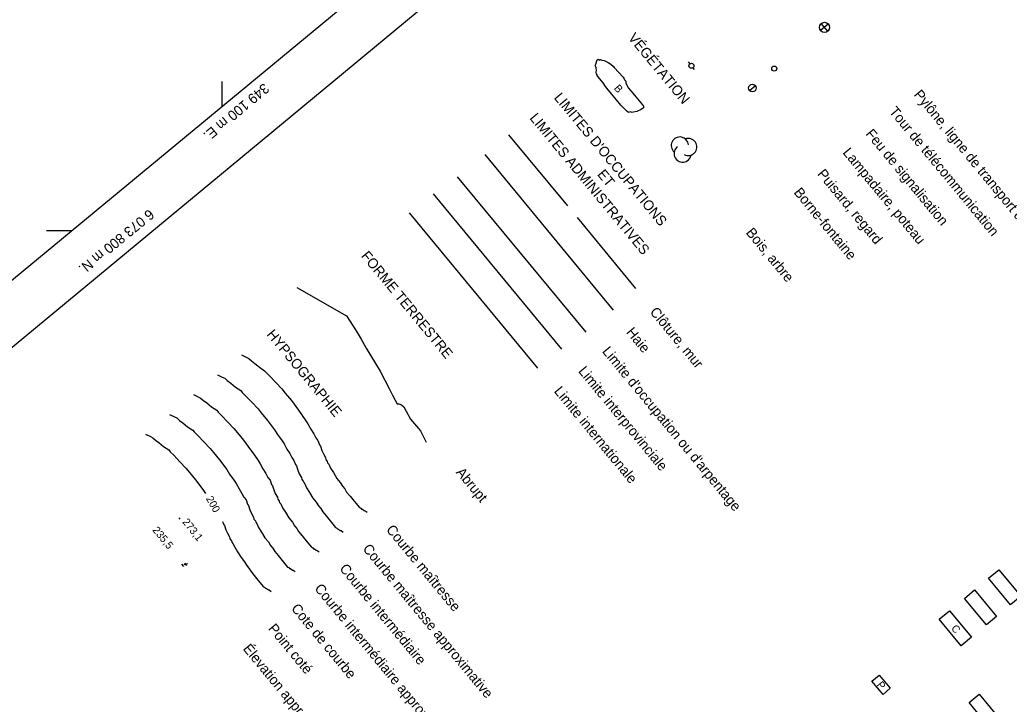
# Model space of a CAD drawing. Extents: x 347312 to 350503, y 6073086 to 6076432.
# Drawn here: x 349019.9 to 349412.5, y 6073612.1 to 6073883.6 of the extents above; entities that cross this region are included whole.
import ezdxf

# ---------------------------------------------------------------- set-up
doc = ezdxf.new("R2010")
doc.units = 0
for name, color, linetype in [('Level 1', 7, 'Continuous'), ('Level 2', 7, 'Continuous'), ('Level 3', 7, 'Continuous'), ('Level 31', 7, 'Continuous'), ('Level 34', 7, 'Continuous'), ('Level 36', 7, 'Continuous'), ('Level 37', 7, 'Continuous'), ('Level 38', 7, 'Continuous'), ('Level 41', 7, 'Continuous'), ('Level 44', 7, 'Continuous'), ('Level 60', 7, 'Continuous'), ('Level 61', 7, 'Continuous'), ('Level 63', 7, 'Continuous')]:
    doc.layers.add(name, color=color, linetype=linetype)

msp = doc.modelspace()

# ---------------------------------------------------------------- linework, layer by layer
at = {"layer": 'Level 1'}
for points in [[(349107.9, 6073750.63), (349109.76, 6073749.75), (349110.72, 6073749.23), (349111.8, 6073748.29), (349113.14, 6073747.27), (349115.02, 6073745.77), (349117.04, 6073744.37), (349117.64, 6073743.63), (349119, 6073742.35), (349121.44, 6073739.75), (349123.88, 6073737.15), (349125.22, 6073735.51), (349127.66, 6073732.57), (349130.46, 6073728.79), (349131.7, 6073727.01), (349133.44, 6073724.45), (349134.2, 6073723.25), (349135.36, 6073721.15), (349136.56, 6073719.37), (349137.28, 6073717.81), (349138.18, 6073716.67), (349138.74, 6073715.01), (349139.18, 6073714.47), (349139.72, 6073712.75), (349140.34, 6073711.37), (349141.18, 6073709.97), (349141.3, 6073709.11), (349141.9, 6073708.39), (349142.02, 6073707.87), (349142.46, 6073707.33), (349143.22, 6073705.77), (349144.38, 6073703.99), (349145.72, 6073701.69), (349147.04, 6073700.07), (349147.92, 6073698.65), (349148.82, 6073697.55), (349149.54, 6073696.27), (349150.92, 6073694.67), (349152.6, 6073692.63), (349154.68, 6073690.07), (349155.16, 6073689.85), (349155.46, 6073689.51), (349155.8, 6073689.47), (349156.56, 6073688.89), (349156.9, 6073688.83), (349157.68, 6073688.27)], [(349098.36, 6073742.75), (349100.24, 6073741.85), (349101.2, 6073741.39), (349102.22, 6073740.45), (349103.64, 6073739.43), (349105.52, 6073737.89), (349107.52, 6073736.53), (349108.14, 6073735.77), (349109.48, 6073734.47), (349111.94, 6073731.85), (349114.4, 6073729.25), (349115.7, 6073727.63), (349118.1, 6073724.69), (349120.98, 6073720.93), (349122.14, 6073719.13), (349123.96, 6073716.63), (349124.72, 6073715.43), (349125.9, 6073713.33), (349127.06, 6073711.51), (349127.78, 6073709.93), (349128.68, 6073708.83), (349129.22, 6073707.15), (349129.7, 6073706.61), (349130.24, 6073704.91), (349130.78, 6073703.53), (349131.68, 6073702.09), (349131.76, 6073701.27), (349132.38, 6073700.57), (349132.52, 6073700.05), (349132.96, 6073699.47), (349133.66, 6073697.93), (349134.84, 6073696.13), (349136.18, 6073693.85), (349137.52, 6073692.19), (349138.4, 6073690.79), (349139.28, 6073689.69), (349140.06, 6073688.43), (349141.38, 6073686.85), (349143.04, 6073684.79), (349145.18, 6073682.23), (349145.66, 6073681.99), (349145.92, 6073681.63), (349146.3, 6073681.59), (349147.06, 6073681.03), (349147.36, 6073680.97), (349148.14, 6073680.39)], [(349069.78, 6073719.17), (349071.68, 6073718.25), (349072.62, 6073717.79), (349073.68, 6073716.81), (349075.1, 6073715.87), (349076.96, 6073714.33), (349078.98, 6073712.95), (349079.58, 6073712.23), (349080.94, 6073710.89), (349083.4, 6073708.29), (349085.82, 6073705.69), (349087.2, 6073704.03), (349089.62, 6073701.09), (349092.46, 6073697.33), (349093.58, 6073695.67)], [(349100.34, 6073684.61), (349100.7, 6073683.55), (349101.1, 6073682.99), (349101.68, 6073681.31), (349102.24, 6073679.93), (349103.12, 6073678.47), (349103.22, 6073677.67), (349103.82, 6073676.93), (349103.96, 6073676.43), (349104.42, 6073675.87), (349105.14, 6073674.33), (349106.32, 6073672.55), (349107.68, 6073670.25), (349109, 6073668.61), (349109.88, 6073667.19), (349110.76, 6073666.07), (349111.52, 6073664.87), (349112.88, 6073663.17), (349114.52, 6073661.19), (349116.64, 6073658.63), (349117.14, 6073658.39), (349117.42, 6073658.07), (349117.78, 6073658.01), (349118.54, 6073657.47), (349118.84, 6073657.41), (349119.62, 6073656.79)]]:
    msp.add_lwpolyline(points, dxfattribs=at)
at = {"layer": 'Level 2'}
for points in [[(349088.84, 6073734.89), (349090.72, 6073734.01), (349091.64, 6073733.55), (349092.76, 6073732.57), (349094.14, 6073731.59), (349096, 6073730.05), (349098, 6073728.69), (349098.6, 6073727.91), (349099.96, 6073726.63), (349102.4, 6073723.99), (349104.84, 6073721.41), (349106.22, 6073719.75), (349108.6, 6073716.83), (349111.48, 6073713.05), (349112.68, 6073711.25), (349114.48, 6073708.75), (349115.2, 6073707.49), (349116.34, 6073705.43), (349117.56, 6073703.63), (349118.3, 6073702.07), (349119.16, 6073700.95), (349119.72, 6073699.27), (349120.14, 6073698.73), (349120.7, 6073697.07), (349121.26, 6073695.65), (349122.14, 6073694.25), (349122.26, 6073693.43), (349122.86, 6073692.67), (349122.98, 6073692.17), (349123.44, 6073691.63), (349124.16, 6073690.05), (349125.34, 6073688.29), (349126.64, 6073685.99), (349128.02, 6073684.35), (349128.86, 6073682.91), (349129.76, 6073681.83), (349130.52, 6073680.59), (349131.9, 6073678.93), (349133.56, 6073676.91), (349135.66, 6073674.37), (349136.14, 6073674.13), (349136.46, 6073673.77), (349136.78, 6073673.75), (349137.54, 6073673.15), (349137.86, 6073673.13), (349138.62, 6073672.53)], [(349079.32, 6073727.03), (349081.22, 6073726.15), (349082.16, 6073725.69), (349083.22, 6073724.69), (349084.6, 6073723.73), (349086.48, 6073722.19), (349088.48, 6073720.81), (349089.1, 6073720.09), (349090.48, 6073718.75), (349092.92, 6073716.15), (349095.38, 6073713.53), (349096.74, 6073711.89), (349099.14, 6073708.97), (349101.98, 6073705.21), (349103.14, 6073703.41), (349104.96, 6073700.89), (349105.68, 6073699.63), (349106.86, 6073697.57), (349108.04, 6073695.73), (349108.74, 6073694.19), (349109.68, 6073693.11), (349110.2, 6073691.39), (349110.64, 6073690.89), (349111.18, 6073689.17), (349111.78, 6073687.77), (349112.6, 6073686.35), (349112.76, 6073685.51), (349113.34, 6073684.79), (349113.5, 6073684.29), (349113.92, 6073683.77), (349114.66, 6073682.17), (349115.84, 6073680.39), (349117.14, 6073678.11), (349118.5, 6073676.47), (349119.38, 6073675.05), (349120.3, 6073673.97), (349121.04, 6073672.71), (349122.4, 6073671.07), (349124.04, 6073669.07), (349126.16, 6073666.51), (349126.62, 6073666.29), (349126.94, 6073665.93), (349127.28, 6073665.93), (349128.04, 6073665.31), (349128.34, 6073665.25), (349129.14, 6073664.67)]]:
    msp.add_lwpolyline(points, dxfattribs=at)
at = {"layer": 'Level 3'}
for p, q in [((349082.98, 6073686.03), (349083.35, 6073685.56)), ((349084.03, 6073667.66), (349084.8, 6073666.73)), ((349086.36, 6073667.8), (349084.98, 6073667.37)), ((349085.28, 6073668.01), (349086.04, 6073667.12))]:
    msp.add_line(p, q, dxfattribs=at)
at = {"layer": 'Level 31'}
for points in [[(349408.36, 6073665.43), (349417.04, 6073654.91), (349412.98, 6073651.55), (349404.32, 6073662.07)], [(349398.76, 6073657.43), (349407.44, 6073646.91), (349403.4, 6073643.59), (349394.72, 6073654.07)], [(349388.76, 6073649.13), (349397.46, 6073638.65), (349393.42, 6073635.29), (349384.72, 6073645.79)], [(349400.6, 6073616.09), (349409.24, 6073605.55), (349405.22, 6073602.25), (349396.54, 6073612.73)]]:
    msp.add_lwpolyline(points, close=True, dxfattribs=at)
at = {"layer": 'Level 34'}
for p, q in [((349340.7, 6073881.87), (349337.64, 6073879.33)), ((349340.44, 6073879.07), (349337.9, 6073882.13))]:
    msp.add_line(p, q, dxfattribs=at)
msp.add_circle((349339.2, 6073880.6), 2, dxfattribs=at)
at = {"layer": 'Level 36'}
for p, q in [((349285.12, 6073866.89), (349285.76, 6073866.11)), ((349287.66, 6073863.83), (349287.04, 6073864.59)), ((349309.42, 6073855.55), (349311.7, 6073857.45))]:
    msp.add_line(p, q, dxfattribs=at)
for centre, radius in [((349286.38, 6073865.35), 1), ((349319.26, 6073864.24), 1), ((349310.57, 6073856.52), 1.5)]:
    msp.add_circle(centre, radius, dxfattribs=at)
at = {"layer": 'Level 37'}
for points in [[(349213.86, 6073837.98), (349237.15, 6073809.84)], [(349204.36, 6073830.13), (349255.32, 6073768.45)], [(349264.38, 6073776.94), (349241.2, 6073805.11)], [(349129.84, 6073777.45), (349149.52, 6073766.21), (349153.32, 6073760.15), (349155.36, 6073756.91), (349157.38, 6073753.39), (349162.9, 6073744.15), (349166.64, 6073737.11), (349167.74, 6073734.65), (349168.76, 6073732.71), (349169.64, 6073731.31), (349170.26, 6073731.21), (349171.38, 6073730.89), (349172.32, 6073730.09), (349173.16, 6073728.35), (349174.86, 6073725.19), (349178.92, 6073720.55), (349181.08, 6073716.03)]]:
    msp.add_lwpolyline(points, dxfattribs=at)
at = {"layer": 'Level 38'}
msp.add_lwpolyline([(349360.92, 6073623.67), (349365.3, 6073618.41), (349362.4, 6073615.95), (349357.96, 6073621.27)], close=True, dxfattribs=at)
at = {"layer": 'Level 41'}
for points in [[(349193.46, 6073821.33), (349244.42, 6073759.71)], [(349183.84, 6073814.59), (349234.82, 6073752.91)], [(349174.38, 6073807.03), (349225.34, 6073745.35)]]:
    msp.add_lwpolyline(points, dxfattribs=at)
at = {"layer": 'Level 44'}
msp.add_lwpolyline([(349259.3, 6073860.85), (349259.57, 6073860.48), (349259.87, 6073859.79), (349260.35, 6073859.25), (349260.29, 6073858.6), (349260.58, 6073857.9), (349261.44, 6073856.47), (349263.11, 6073854.49), (349264.93, 6073852.3), (349266.9, 6073849.92), (349267.35, 6073849.42), (349267.32, 6073848.74), (349266.48, 6073848.04), (349264.78, 6073847.28), (349263.29, 6073846.94), (349262.82, 6073846.87), (349262.5, 6073846.92), (349262.03, 6073847.14), (349261.37, 6073846.87), (349260.58, 6073847.47), (349258.43, 6073849.69), (349256.62, 6073851.88), (349254.67, 6073854.25), (349252.84, 6073856.45), (349252.26, 6073857.14), (349251.34, 6073858.56), (349249.23, 6073861.11), (349248.93, 6073861.46), (349248.98, 6073861.81), (349248.66, 6073862.18), (349248.53, 6073862.67), (349248.54, 6073863), (349248.74, 6073863.48), (349248.74, 6073863.8), (349248.62, 6073864.3), (349248.63, 6073864.63), (349248.18, 6073865.5), (349248.4, 6073865.97), (349248.98, 6073867.69), (349249.33, 6073867.98), (349249.97, 6073867.59), (349250.3, 6073867.86), (349250.78, 6073867.65), (349251.73, 6073867.48), (349252.83, 6073866.88), (349253.29, 6073866.67), (349254.41, 6073866.03), (349255.48, 6073865.07), (349255.78, 6073864.73), (349259.3, 6073860.85)], dxfattribs=at)
for centre, start, end in [((349281.78, 6073833.72), 3.615, 229.3036), ((349285.11, 6073833.12), 241.7688, 109.2259), ((349282.9, 6073830.53), 126.4365, 349.1208)]:
    msp.add_arc(centre, 3.4, start, end, dxfattribs=at)
at = {"layer": 'Level 60'}
for p, q in [((349100, 6073859.17), (349100, 6073849.17)), ((349030.49, 6073800), (349040.49, 6073800))]:
    msp.add_line(p, q, dxfattribs=at)
for points in [[(348779.44, 6073584.28), (350085.28, 6074663.34), (348652.09, 6076397.74), (347346.25, 6075318.68)], [(350097.64, 6074648.45), (350470.23, 6074198.33), (349166.42, 6073119.09), (348793.83, 6073569.21)]]:
    msp.add_lwpolyline(points, close=True, dxfattribs=at)

# ---------------------------------------------------------------- texts
at = {"layer": 'Level 1'}
msp.add_text('200', height=3, rotation=299.47, dxfattribs=at).set_placement((349093.66, 6073693.65))
at = {"layer": 'Level 3'}
for s, rotation, p in [('235,5', 309.6887, (349072.34, 6073681.05)), ('273,1', 308.3457, (349084.22, 6073684.35))]:
    msp.add_text(s, height=3, rotation=rotation, dxfattribs=at).set_placement(p)
at = {"layer": 'Level 31'}
msp.add_text('C', height=3, rotation=309.5735, dxfattribs=at).set_placement((349389.24, 6073642.11))
at = {"layer": 'Level 38'}
msp.add_text('P', height=3, rotation=309.5735, dxfattribs=at).set_placement((349359.72, 6073619.67))
at = {"layer": 'Level 44'}
msp.add_text('B', height=3, rotation=310.2654, dxfattribs=at).set_placement((349255.46, 6073856.36))
at = {"layer": 'Level 60'}
for s, p in [('VÉGÉTATION', (349261.04, 6073876.35)), ("LIMITES D'OCCUPATIONS", (349231.62, 6073852.61)), ('LIMITES ADMINISTRATIVES', (349221.96, 6073844.53)), ('ET', (349248.8, 6073822.19)), ('FORME TERRESTRE', (349155.08, 6073789.83)), ('HYPSOGRAPHIE', (349117.62, 6073758.69))]:
    msp.add_text(s, height=4, rotation=309.5735, dxfattribs=at).set_placement(p)
at = {"layer": 'Level 61'}
for s, rotation, p in [('349 100 m E. ', 219.813, (349116.75, 6073858.68)), ('6 073 800 m N.', 219.3644, (349071.12, 6073808.69))]:
    msp.add_text(s, height=4, rotation=rotation, dxfattribs=at).set_placement(p)
at = {"layer": 'Level 63'}
for s, p in [("Pylône, ligne de transport d'énergie", (349374.42, 6073853.81)), ('Tour de télécommunication', (349364.6, 6073847.11)), ('Feu de signalisation', (349355.28, 6073838.25)), ('Lampadaire, poteau', (349346.18, 6073830.83)), ('Puisard, regard', (349336.12, 6073822.35)), ('Borne-fontaine', (349326.78, 6073815.01)), ('Bois, arbre', (349307.78, 6073799.07)), ('Clôture, mur', (349269.66, 6073767.61)), ('Haie', (349260.26, 6073759.55)), ("Limite d'occupation ou d'arpentage", (349250.74, 6073751.97)), ('Limite interprovinciale', (349241.26, 6073744.13)), ('Limite internationale', (349231.62, 6073736.17)), ('Abrupt', (349192.72, 6073703.97)), ('Courbe maîtresse', (349165.02, 6073681.25)), ('Courbe maîtresse approximative', (349155.72, 6073673.67)), ('Courbe intermédiaire', (349146.52, 6073665.81)), ('Courbe intermédiaire approximative', (349136.6, 6073657.89)), ('Cote de courbe', (349127.34, 6073649.97)), ('Point coté', (349118.2, 6073641.99)), ('Élevation approximative', (349108.2, 6073633.99))]:
    msp.add_text(s, height=4, rotation=309.5735, dxfattribs=at).set_placement(p)

doc.saveas('drawing.dxf')
